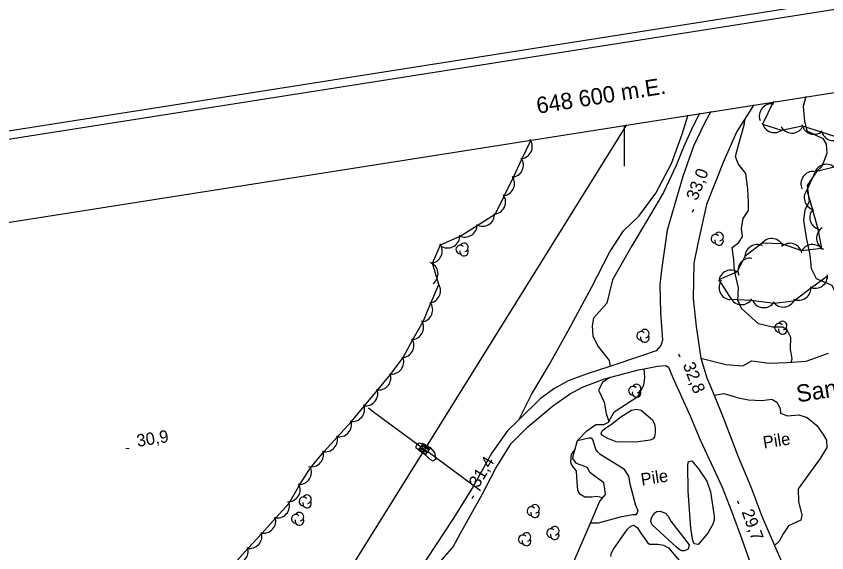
# Model space of a CAD drawing. Extents: x 646142 to 649934, y 5874075 to 5876351.
# Drawn here: x 648451.8 to 648649.4, y 5876057.7 to 5876188.6 of the extents above; entities that cross this region are included whole.
import ezdxf

# ---------------------------------------------------------------- set-up
doc = ezdxf.new("R2010")
doc.units = 0
for name, color, linetype in [('Niveau 1', 7, 'Continuous'), ('Niveau 2', 7, 'Continuous'), ('Niveau 21', 7, 'Continuous'), ('Niveau 22', 7, 'Continuous'), ('Niveau 3', 7, 'Continuous'), ('Niveau 36', 7, 'Continuous'), ('Niveau 44', 7, 'Continuous'), ('Niveau 54', 7, 'Continuous'), ('Niveau 57', 7, 'Continuous'), ('Niveau 60', 7, 'Continuous'), ('Niveau 61', 7, 'Continuous')]:
    doc.layers.add(name, color=color, linetype=linetype)

msp = doc.modelspace()

# ---------------------------------------------------------------- linework, layer by layer
at = {"layer": 'Niveau 1'}
msp.add_lwpolyline([(648644.3, 5876169), (648643.63, 5876166.61), (648644.01, 5876163.01), (648644.51, 5876160.64), (648648.43, 5876158.79), (648649.3, 5876157.43), (648649.39, 5876155.13), (648648.17, 5876151.97), (648646.95, 5876150.83), (648644.66, 5876147.29), (648644.9, 5876145.35), (648645.14, 5876143.3), (648644.1, 5876141.36), (648643.74, 5876138.85), (648644.35, 5876134.64), (648645.25, 5876130.4), (648645.61, 5876127.03), (648646.86, 5876124.61), (648650.64, 5876123.03), (648652.14, 5876119.88), (648652.48, 5876117.37), (648652.97, 5876113.84), (648655.36, 5876109.61), (648656.16, 5876107.46)], dxfattribs=at)
at = {"layer": 'Niveau 2'}
for points in [[(648618.36, 5876164.92), (648616.34, 5876160.78), (648614.44, 5876156.64), (648612.67, 5876152.21), (648609.64, 5876145.58), (648605.35, 5876138.45), (648601.92, 5876132.59), (648597.21, 5876124.29), (648595.81, 5876118.57), (648592.51, 5876114.95), (648592.2, 5876113.04), (648592.38, 5876110.59), (648593.65, 5876108), (648596.34, 5876104.59), (648596.64, 5876103.19)], [(648640.75, 5876104.24), (648641.01, 5876105.03), (648640.57, 5876107.48), (648640.62, 5876110.2), (648639.75, 5876112.03), (648638.73, 5876112.75), (648636.18, 5876112.79), (648632.78, 5876113.57), (648628.58, 5876117.33), (648627.7, 5876119.32), (648627.87, 5876122.31), (648626.88, 5876126.59), (648626.79, 5876129.21), (648626.35, 5876132.21), (648628.01, 5876133.42), (648628.87, 5876134.86), (648628.66, 5876136.9), (648629.05, 5876139.28), (648630.33, 5876141.2), (648630.29, 5876143.26), (648630.17, 5876146.46), (648629.66, 5876150.25), (648627.84, 5876152.58), (648627.19, 5876154.42), (648627.98, 5876157.51), (648629.29, 5876162.02), (648629.48, 5876163.63)], [(648596.56, 5876100.49), (648594.75, 5876099.26), (648593.75, 5876097.41), (648595.11, 5876094.42), (648595.66, 5876091.66), (648596.28, 5876089.73)], [(648552.7, 5876083.37), (648553.79, 5876082.16), (648554.08, 5876080.55), (648553.46, 5876080.07), (648552.74, 5876080.51), (648550.79, 5876082.34), (648549.33, 5876083.2), (648549.27, 5876083.74), (648549.51, 5876084.22), (648550.03, 5876084.51), (648551.66, 5876083.98), (648552.7, 5876083.37)], [(648588.05, 5876083.06), (648587.13, 5876081.71), (648586.9, 5876079.86), (648587.21, 5876079.14), (648588.34, 5876077.62), (648588.45, 5876074.96), (648588.65, 5876073.06), (648589.03, 5876072.17), (648590.39, 5876071.36), (648592.12, 5876071.37), (648593.36, 5876071.49), (648594.78, 5876071.19)]]:
    msp.add_lwpolyline(points, dxfattribs=at)
at = {"layer": 'Niveau 21'}
for points in [[(648631.6, 5876167.01), (648627.51, 5876160.49), (648624.34, 5876153.31), (648620.1, 5876142.71), (648617.95, 5876133.2), (648616.99, 5876128.4), (648616.84, 5876119.76), (648617.56, 5876112.92), (648618.71, 5876105.2), (648620.18, 5876100.38), (648621.93, 5876096.13), (648624.15, 5876090.71), (648627.76, 5876081.35), (648630.86, 5876073.78), (648633.58, 5876066.63), (648636.68, 5876059.5), (648638.37, 5876055.61), (648642.62, 5876044.31), (648645.51, 5876036.59), (648646.42, 5876032.79), (648647.72, 5876027.42), (648648.83, 5876017.56), (648649.82, 5876003.88)], [(648621.15, 5876165.36), (648619.59, 5876162.51), (648616.94, 5876156.94), (648614.31, 5876149.54), (648610.52, 5876136.45), (648609.16, 5876127.31), (648608.68, 5876123.16), (648608.84, 5876116.31), (648609.34, 5876109.6), (648608.98, 5876108.31), (648607.84, 5876106.97), (648604.52, 5876105.81), (648596.55, 5876103.16), (648591, 5876101.38), (648586.36, 5876099.66), (648582.88, 5876097.68), (648579.54, 5876095.26), (648574.35, 5876090.18), (648571.59, 5876087.45), (648567.79, 5876082.13), (648563.17, 5876073.89), (648558.4, 5876066.2), (648554.02, 5876059.46), (648549.93, 5876053.31)], [(648555.32, 5876055.69), (648558.36, 5876059.13), (648560.05, 5876062.35), (648565.36, 5876071.91), (648568.75, 5876078.34), (648572.5, 5876084.35), (648576.52, 5876088.43), (648582.51, 5876093.45), (648586.72, 5876096.4), (648589.88, 5876098.12), (648595.18, 5876100.12), (648603.53, 5876102.34), (648604.93, 5876102.62), (648608.11, 5876103.25), (648610.14, 5876103.4), (648610.85, 5876102.99), (648611.82, 5876100.66), (648616.04, 5876091.25), (648618.52, 5876085.25), (648623.92, 5876073.74), (648626.17, 5876067.84), (648628.72, 5876061.03), (648633.63, 5876046.95)]]:
    msp.add_lwpolyline(points, dxfattribs=at)
at = {"layer": 'Niveau 22'}
msp.add_lwpolyline([(648574.35, 5876090.18), (648577.41, 5876096.36), (648581.76, 5876103.56), (648586.47, 5876112.04), (648592.05, 5876122.41), (648596.52, 5876131.1), (648599.88, 5876136.27), (648603.58, 5876139.86), (648607.71, 5876145.43), (648611.59, 5876152.7), (648614.13, 5876159.87), (648615.5, 5876164.32), (648615.5, 5876164.47)], dxfattribs=at)
at = {"layer": 'Niveau 3'}
for p, q in [((648616.69, 5876140.78), (648616.99, 5876141.53)), ((648613.26, 5876106.25), (648613.55, 5876105.51)), ((648478.56, 5876083.14), (648479.35, 5876083.26)), ((648562.95, 5876070.94), (648563.37, 5876071.62)), ((648627.64, 5876070.43), (648627.92, 5876069.68))]:
    msp.add_line(p, q, dxfattribs=at)
at = {"layer": 'Niveau 36'}
for p, q in [((648537.68, 5876093.05), (648539.25, 5876091.88)), ((648539.25, 5876091.88), (648550.5, 5876083.58)), ((648552.11, 5876082.4), (648564.96, 5876072.92))]:
    msp.add_line(p, q, dxfattribs=at)
for points in [[(648600.59, 5876162.13), (648551.33, 5876082.95), (648424.31, 5875879.18), (648303.24, 5875683.36), (648187.06, 5875496.14), (648107.92, 5875369.28), (648085.7, 5875326.63)], [(648551.09, 5876084.07), (648552.38, 5876083.17), (648552.17, 5876082.88), (648550.9, 5876083.74), (648550.67, 5876083.44), (648551.88, 5876082.52), (648551.67, 5876082.23), (648550.43, 5876083.11), (648550.23, 5876082.84), (648551.41, 5876081.95)]]:
    msp.add_lwpolyline(points, dxfattribs=at)
msp.add_lwpolyline([(648549.91, 5876082.78), (648551.1, 5876084.39), (648552.71, 5876083.2), (648551.52, 5876081.59)], close=True, dxfattribs=at)
at = {"layer": 'Niveau 44'}
for points in [[(648636.43, 5876167.77), (648633.78, 5876162.29), (648638.39, 5876160.78), (648643.45, 5876161.86), (648648.07, 5876160.37), (648652.96, 5876158.78)], [(648504.93, 5876055), (648508.39, 5876058.81), (648511.65, 5876062.4), (648515.11, 5876066.21), (648518.37, 5876069.81), (648520.92, 5876074.37), (648523.56, 5876078.45), (648526.78, 5876082.37), (648530.08, 5876085.93), (648533.54, 5876089.76), (648536.66, 5876093.48), (648539.96, 5876097.43), (648543.03, 5876101.19), (648546.16, 5876105.32), (648548.45, 5876109.6), (648551.03, 5876114.1), (648552.89, 5876118.58), (648554.81, 5876123.19), (648553.25, 5876128.38), (648555.25, 5876132.81), (648560.06, 5876134.95), (648564.18, 5876137.52), (648568.63, 5876140.36), (648570.76, 5876144.72), (648573.01, 5876149.36), (648575.1, 5876153.73), (648577.37, 5876158.47)], [(648651.25, 5876151.79), (648646.54, 5876150.61), (648644.56, 5876146.2), (648645.91, 5876141.39), (648647.23, 5876136.71), (648648.14, 5876131.93), (648643.32, 5876131.38), (648638.49, 5876133.06), (648633.64, 5876133.23), (648629.45, 5876130), (648627.57, 5876126.29), (648623.13, 5876124.32), (648626.12, 5876119.6), (648630.97, 5876119.37), (648636.59, 5876118.63), (648641.41, 5876119.18), (648645.65, 5876122.4), (648649.59, 5876125.24)]]:
    msp.add_lwpolyline(points, dxfattribs=at)
for centre, radius, start, end in [((648635.95, 5876164.21), 3, 80.0051, 199.9831), ((648636.63, 5876163.21), 3, 191.8309, 311.8089), ((648640.9, 5876163.1), 3, 208.2047, 328.1827), ((648646.3, 5876162.79), 3, 192.0427, 312.0207), ((648651.06, 5876161.25), 3, 192.0427, 312.0207), ((648574.62, 5876156.82), 3, 274.4437, 34.4216), ((648572.46, 5876152.31), 3, 274.4437, 34.4216), ((648649.33, 5876149.49), 3, 44.0548, 164.0328), ((648646.11, 5876147.75), 3, 84.9233, 204.9013), ((648570.3, 5876147.8), 3, 274.4437, 34.4216), ((648646.91, 5876144.34), 3, 135.7621, 255.74), ((648568.11, 5876143.32), 3, 273.9622, 33.9401), ((648565.44, 5876140.37), 3, 241.9076, 1.8855), ((648648.27, 5876139.53), 3, 135.7621, 255.74), ((648561.19, 5876137.73), 3, 241.9076, 1.8855), ((648649.93, 5876134.46), 3, 123.8582, 243.8361), ((648556.95, 5876135.07), 3, 242.2828, 2.2607), ((648622.25, 5876134.32), 1.05, 44.1154, 269.804), ((648623.15, 5876133.8), 1.05, 166.9369, 29.6212), ((648623.15, 5876134.85), 1.05, 282.2692, 149.7263), ((648636, 5876131.38), 3, 27.9257, 147.9037), ((648552.65, 5876131.32), 3, 275.7246, 35.7025), ((648560.06, 5876131.69), 1.05, 44.1154, 269.804), ((648560.96, 5876132.22), 1.05, 282.2692, 149.7263), ((648632.45, 5876129.9), 3, 64.0587, 184.0366), ((648640.42, 5876130.21), 3, 12.4705, 132.4485), ((648645.93, 5876129.9), 3, 36.5407, 156.5187), ((648560.96, 5876131.17), 1.05, 166.9369, 29.6212), ((648551.63, 5876125.77), 3, 308.1215, 68.0994), ((648630.74, 5876126.57), 3, 81.8026, 201.7805), ((648626.07, 5876123.69), 3, 54.0205, 173.9985), ((648626.14, 5876122.46), 3, 144.4273, 264.4052), ((648646.59, 5876125.25), 3, 245.7604, 5.7383), ((648552.25, 5876121.63), 3, 277.4272, 37.4052), ((648642.53, 5876122.33), 3, 245.7604, 5.7383), ((648550.33, 5876117.01), 3, 277.4272, 37.4052), ((648628.63, 5876121.25), 3, 207.321, 327.2989), ((648634.03, 5876120.51), 3, 208.2424, 328.2203), ((648638.8, 5876120.66), 3, 216.5829, 336.5609), ((648548.11, 5876112.7), 3, 271.8061, 31.7841), ((648638.65, 5876113.14), 1.05, 282.2692, 149.7263), ((648605.05, 5876111.17), 1.05, 282.2692, 149.7263), ((648637.75, 5876112.61), 1.05, 44.1154, 269.804), ((648638.65, 5876112.09), 1.05, 166.9369, 29.6212), ((648604.15, 5876110.64), 1.05, 44.1154, 269.804), ((648605.05, 5876110.12), 1.05, 166.9369, 29.6212), ((648545.75, 5876108.3), 3, 271.8061, 31.7841), ((648543.29, 5876104.3), 3, 260.8469, 20.8248), ((648540.13, 5876100.42), 3, 260.8469, 20.8248), ((648603.05, 5876097.78), 1.05, 282.2692, 149.7263), ((648536.97, 5876096.58), 3, 259.9309, 19.9088), ((648602.15, 5876097.25), 1.05, 44.1154, 269.804), ((648603.05, 5876096.73), 1.05, 166.9369, 29.6212), ((648533.75, 5876092.76), 3, 259.9309, 19.9088), ((648530.55, 5876089.01), 3, 257.1057, 17.0836), ((648527.14, 5876085.35), 3, 257.1057, 17.0836), ((648523.74, 5876081.69), 3, 257.1057, 17.0836), ((648520.76, 5876077.36), 3, 267.1483, 27.1262), ((648518.05, 5876073.16), 3, 267.1483, 27.1262), ((648521.79, 5876070.25), 1.05, 44.1154, 269.804), ((648522.69, 5876070.78), 1.05, 282.2692, 149.7263), ((648515.43, 5876069.2), 3, 257.7849, 17.7628), ((648522.69, 5876069.73), 1.05, 166.9369, 29.6212), ((648577.39, 5876067.89), 1.05, 44.1154, 269.804), ((648578.29, 5876068.42), 1.05, 282.2692, 149.7263), ((648519.95, 5876066), 1.05, 44.1154, 269.804), ((648520.85, 5876066.53), 1.05, 282.2692, 149.7263), ((648578.29, 5876067.37), 1.05, 166.9369, 29.6212), ((648512.07, 5876065.49), 3, 257.7849, 17.7628), ((648520.85, 5876065.48), 1.05, 166.9369, 29.6212), ((648582.19, 5876062.55), 1.05, 44.1154, 269.804), ((648583.09, 5876063.08), 1.05, 282.2692, 149.7263), ((648508.71, 5876061.79), 3, 257.7849, 17.7628), ((648575.3, 5876061.01), 1.05, 44.1154, 269.804), ((648576.2, 5876060.49), 1.05, 166.9369, 29.6212), ((648576.2, 5876061.54), 1.05, 282.2692, 149.7263), ((648583.09, 5876062.03), 1.05, 166.9369, 29.6212), ((648505.35, 5876058.09), 3, 257.7849, 17.7628)]:
    msp.add_arc(centre, radius, start, end, dxfattribs=at)
at = {"layer": 'Niveau 54'}
for points in [[(648618.71, 5876105.2), (648624.84, 5876103.67), (648628.91, 5876103.33), (648631.1, 5876104.56), (648633.56, 5876104.2), (648635.19, 5876104), (648639.79, 5876104.17), (648644.37, 5876104.46), (648649.85, 5876106.44)], [(648587.86, 5876055.74), (648591.2, 5876063.64), (648594.07, 5876070.34), (648595.43, 5876071.96), (648595.32, 5876073.22), (648595.06, 5876074.81), (648591.61, 5876077.27), (648591.04, 5876078.49), (648588.41, 5876079.52), (648587.5, 5876080.71), (648587.65, 5876081.64), (648588.61, 5876085.07), (648590.94, 5876087.46), (648593.11, 5876089.04), (648595.08, 5876088.98), (648596.18, 5876089.54), (648597.57, 5876092.08), (648603.35, 5876095.81), (648604.84, 5876098.59), (648605.02, 5876100.44), (648604.93, 5876102.62)]]:
    msp.add_lwpolyline(points, dxfattribs=at)
at = {"layer": 'Niveau 57'}
for points in [[(648621.93, 5876096.13), (648624.31, 5876096.57), (648627.87, 5876095.5), (648630.34, 5876095.02), (648633.59, 5876094.85), (648635.99, 5876095.17), (648637.2, 5876094.47), (648638.04, 5876092.93), (648638.14, 5876091.78), (648639.82, 5876091.12), (648642.57, 5876091.36), (648644.59, 5876090.73), (648646.97, 5876088.75), (648648.55, 5876086.58), (648649.37, 5876085.15), (648649.41, 5876083.42), (648647.8, 5876080.73), (648642.44, 5876073.32), (648642.48, 5876070.2), (648643.36, 5876066.93), (648643.12, 5876065.64), (648640.11, 5876064.33), (648638.78, 5876062.36), (648637.79, 5876060.54), (648636.68, 5876059.5)], [(648599.2, 5876090.91), (648601.81, 5876092.47), (648602.94, 5876092.74), (648604.17, 5876092.51), (648606.89, 5876090.16), (648607.37, 5876089.09), (648607.55, 5876088.09), (648607.58, 5876086.97), (648607.38, 5876086.01), (648607.06, 5876085.5), (648607.06, 5876085.5), (648606.34, 5876085.15), (648602.87, 5876084.71), (648598.03, 5876084.81), (648596, 5876085.61), (648594.73, 5876086.34), (648594.44, 5876086.81), (648594.63, 5876087.45), (648595.23, 5876087.95), (648596.9, 5876089.13), (648599.2, 5876090.91)], [(648588.61, 5876085.07), (648591.41, 5876085.75), (648591.98, 5876085.72), (648592.32, 5876085.36), (648593.11, 5876082.87), (648593.42, 5876082.4), (648594.18, 5876081.8), (648599.89, 5876078.29), (648601.06, 5876076.41), (648601.37, 5876074.56), (648602.79, 5876069.37), (648603.31, 5876068.07), (648603.22, 5876067.43), (648602.84, 5876066.99), (648602.16, 5876066.95), (648599.05, 5876066.38), (648593.65, 5876064.96), (648591.75, 5876064.91)], [(648621.06, 5876072.58), (648621.96, 5876066.69), (648621.93, 5876065.61), (648621.56, 5876064.55), (648620.42, 5876062.5), (648618.09, 5876059.71), (648618.09, 5876059.71), (648617.09, 5876059.91), (648616.73, 5876060.66), (648616.25, 5876063.7), (648615.64, 5876072.75), (648615.56, 5876079.2), (648615.72, 5876079.97), (648615.72, 5876079.97), (648616.48, 5876080.13), (648616.48, 5876080.13), (648618.15, 5876078.19), (648620.14, 5876075.15), (648621.06, 5876072.58)], [(648611.38, 5876065.41), (648615.9, 5876059.66), (648615.9, 5876059.66), (648615.59, 5876058.56), (648614.72, 5876058.2), (648614.04, 5876058.17), (648613.55, 5876058.4), (648612.73, 5876059.2), (648606.87, 5876064.55), (648606.54, 5876065.38), (648606.58, 5876066.12), (648606.97, 5876066.84), (648607.47, 5876067.43), (648607.96, 5876067.75), (648608.76, 5876067.87), (648608.76, 5876067.87), (648610.1, 5876067.35), (648610.73, 5876066.64), (648611.38, 5876065.41)], [(648596.73, 5876056.83), (648596.91, 5876057.74), (648597.42, 5876058.58), (648600.84, 5876063.44), (648601.63, 5876064.22), (648602.4, 5876064.45), (648603.26, 5876063.83), (648604.04, 5876062.52), (648605.7, 5876060.2), (648606.22, 5876059.83), (648606.9, 5876059.78), (648608.24, 5876059.84), (648609.58, 5876059.57), (648610.82, 5876058.9), (648613.52, 5876055.74)]]:
    msp.add_lwpolyline(points, dxfattribs=at)
at = {"layer": 'Niveau 60'}
msp.add_line((648600, 5876162.03), (648600, 5876152.03), dxfattribs=at)
for points in [[(646142.26, 5875797.64), (649662.59, 5876351.49), (649933.58, 5874629.01), (646413.32, 5874074.83), (646142.26, 5875797.64)], [(646144.55, 5875795.97), (649660.92, 5876349.21), (649931.28, 5874630.65), (646414.98, 5874077.12), (646144.55, 5875795.97)]]:
    msp.add_lwpolyline(points, dxfattribs=at)
msp.add_lwpolyline([(646167.42, 5875779.32), (649130.97, 5876245.57), (649395.18, 5874566.24), (646431.63, 5874099.99)], close=True, dxfattribs=at)
msp.add_lwpolyline([(646167.42, 5875779.32), (649130.97, 5876245.57), (649395.18, 5874566.24), (646431.63, 5874099.99)], close=True, dxfattribs=at)

# ---------------------------------------------------------------- texts
at = {"layer": 'Niveau 3'}
for s, rotation, p in [('33,0 ', 68.475, (648617.79, 5876143.45)), ('32,8 ', 291.2683, (648614.27, 5876103.56)), ('30,9 ', 8.9405, (648481.41, 5876083.55)), ('31,4 ', 58.7845, (648564.48, 5876073.38)), ('29,7 ', 290.1464, (648628.59, 5876067.71))]:
    msp.add_text(s, height=3, rotation=rotation, dxfattribs=at).set_placement(p)
at = {"layer": 'Niveau 54'}
msp.add_text('Sand pit', height=4.2, rotation=8.9405, dxfattribs=at).set_placement((648642.31, 5876094.38))
at = {"layer": 'Niveau 57'}
for p in [(648634.09, 5876083.11), (648604.31, 5876074.08)]:
    msp.add_text('Pile', height=3, rotation=8.9405, dxfattribs=at).set_placement(p)
at = {"layer": 'Niveau 61'}
msp.add_text('648 600 m.E.', height=4, rotation=8.941, dxfattribs=at).set_placement((648578.94, 5876164.8))

doc.saveas('drawing.dxf')
